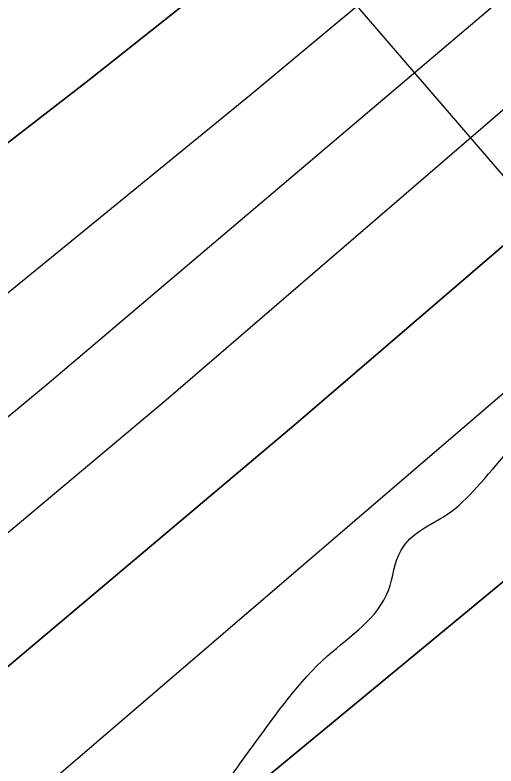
# Model space of a CAD drawing. Extents: x 3329297 to 3367176, y 649250 to 674653.
# Drawn here: x 3340885.1 to 3340959, y 660355.9 to 660471.2 of the extents above; entities that cross this region are included whole.
import ezdxf

# ---------------------------------------------------------------- set-up
doc = ezdxf.new("R2010")
doc.units = 0
for name, color, linetype in [('V-RIVR-EDGE', 7, 'Continuous'), ('V-RIVR-RANG', 7, 'Continuous'), ('V-TOPO-DPTH', 7, 'Continuous'), ('V-TOPO-MINR', 7, 'Continuous'), ('V-TOPO-WATR', 7, 'Continuous')]:
    doc.layers.add(name, color=color, linetype=linetype)

msp = doc.modelspace()

# ---------------------------------------------------------------- linework, layer by layer
at = {"layer": 'V-RIVR-EDGE'}
msp.add_spline([(3340543.4914477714, 660085.6001921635), (3340562.914081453, 660098.7374668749), (3340575.7249264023, 660104.1350310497), (3340585.045565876, 660109.5412254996), (3340589.7030088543, 660111.0809208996), (3340590.8616160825, 660109.1390410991), (3340597.8055880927, 660094.3853574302), (3340601.294834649, 660093.9889265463), (3340606.3391193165, 660095.1398624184), (3340606.7317145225, 660097.0779065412), (3340606.3535031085, 660100.9568715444), (3340599.7887014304, 660112.2193908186), (3340596.700680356, 660118.0440713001), (3340597.483952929, 660121.1445583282), (3340599.8184279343, 660124.2412096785), (3340602.9246684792, 660125.7847407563), (3340609.527826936, 660130.0342458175), (3340610.698900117, 660133.1337739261), (3340611.101084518, 660138.9498241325), (3340614.2102018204, 660141.6567570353), (3340620.4198061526, 660143.5804173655), (3340627.023923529, 660148.2177230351), (3340632.8524396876, 660152.8569465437), (3340639.8462755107, 660158.2688945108), (3340647.223117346, 660161.740880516), (3340655.761443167, 660164.4343885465), (3340667.017250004, 660168.2845859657), (3340677.109655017, 660172.137660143), (3340684.4845790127, 660174.8340449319), (3340692.645652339, 660181.7943185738), (3340699.2516875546, 660187.2072254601), (3340702.746687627, 660189.1375982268), (3340709.348887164, 660192.9993026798), (3340717.504206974, 660197.6327726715), (3340731.876802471, 660207.2923078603), (3340748.18744209, 660216.5592478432), (3340768.3808823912, 660227.7556016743), (3340779.2508064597, 660232.3823592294), (3340792.457123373, 660240.8813693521), (3340805.6691938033, 660251.7071831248), (3340823.923631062, 660262.9083315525), (3340832.0741562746, 660265.6027985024), (3340837.9036313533, 660270.6298226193), (3340847.2357778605, 660280.6896243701), (3340854.2305726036, 660286.4893729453), (3340861.210983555, 660286.4721123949), (3340868.9756259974, 660289.9431394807), (3340876.746980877, 660296.1287708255), (3340884.9099720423, 660303.8646456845), (3340891.518884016, 660310.4409543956), (3340896.967270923, 660318.183541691), (3340903.5771418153, 660325.1476510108), (3340904.3652089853, 660330.1871410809), (3340904.763557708, 660334.4519888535), (3340908.648276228, 660337.1570039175), (3340912.5320358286, 660339.4742183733), (3340913.7059857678, 660343.7371483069), (3340916.828527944, 660351.8732897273), (3340921.888155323, 660359.2290353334), (3340933.1679351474, 660372.774247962), (3340942.5000816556, 660382.8340497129), (3340944.454427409, 660389.0340648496), (3340947.5645036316, 660392.1287983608), (3340951.448263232, 660394.4460128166), (3340956.112418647, 660398.7003124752), (3340965.446482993, 660409.5357154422), (3340972.0544360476, 660415.7242235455), (3340980.211673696, 660421.1332947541), (3340987.990699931, 660430.4213309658), (3340991.8907611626, 660439.3311557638), (3340994.621667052, 660445.9170536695), (3341001.24112714, 660456.7591690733), (3341008.2359218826, 660462.5589176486), (3341019.498441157, 660469.1237193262), (3341022.613311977, 660474.1574558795), (3341027.2765084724, 660478.0239549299), (3341033.1040657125, 660482.2753778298), (3341044.373297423, 660491.5547837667), (3341056.806889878, 660501.2191135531), (3341062.2485643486, 660506.2470965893), (3341064.202910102, 660512.447111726), (3341069.258701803, 660518.2516548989), (3341074.6974995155, 660522.11623611), (3341079.7465787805, 660525.206175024), (3341087.9105288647, 660533.329850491), (3341094.5203997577, 660540.2939598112), (3341099.9764580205, 660551.1389519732), (3341101.9336805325, 660558.5023689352), (3341101.9480643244, 660564.3193780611), (3341101.952858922, 660566.2583811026), (3341105.8347006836, 660567.7999943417), (3341107.3935744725, 660570.8985635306), (3341108.1902719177, 660579.4282590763), (3341109.3584683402, 660581.3643853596), (3341111.6881487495, 660582.5220336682), (3341116.3455917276, 660584.0617290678), (3341119.065949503, 660586.381820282), (3341131.896931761, 660599.9231972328), (3341130.739283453, 660602.2528776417), (3341129.581635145, 660604.5825580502), (3341130.368743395, 660609.2342475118), (3341131.1500981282, 660611.5591333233), (3341134.259215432, 660614.2660662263), (3341139.7008899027, 660619.2940492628), (3341147.4684091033, 660623.9284781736), (3341155.2455175, 660632.440913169), (3341160.3061037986, 660640.1844593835), (3341161.8716900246, 660645.9976328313), (3341164.5891710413, 660647.1543222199), (3341171.9602593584, 660648.2995045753), (3341176.6263326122, 660653.3294054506), (3341185.565883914, 660661.4511630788), (3341197.2209983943, 660669.9540088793), (3341202.6521247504, 660670.7161852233), (3341208.8665236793, 660674.5788485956), (3341212.760831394, 660681.1618697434), (3341218.9771481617, 660685.8001343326), (3341223.6326733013, 660686.5642285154), (3341228.2968287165, 660690.8185281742), (3341239.5574301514, 660696.6077286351), (3341242.2729933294, 660696.9888168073), (3341247.6974072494, 660695.0363888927), (3341251.9651317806, 660695.8014419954), (3341254.6893252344, 660699.6727356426), (3341257.8080317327, 660706.2576746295), (3341265.1944627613, 660713.6076667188), (3341272.184462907, 660717.4684122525), (3341278.781867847, 660719.3911136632), (3341285.772826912, 660723.6396598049), (3341288.108260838, 660727.1241117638), (3341288.8924923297, 660730.6123994), (3341291.613809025, 660733.3202912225), (3341297.446160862, 660739.5107171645), (3341303.6653543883, 660745.3123835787), (3341316.4819528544, 660753.0367514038), (3341337.853178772, 660770.047237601), (3341347.558742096, 660774.2890713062), (3341351.8187952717, 660771.951719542), (3341356.473361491, 660772.3280131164), (3341359.1965960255, 660775.811506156), (3341357.6645719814, 660783.5713540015), (3341359.220569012, 660785.5065213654), (3341364.271566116, 660789.372061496), (3341367.762730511, 660789.7512318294), (3341372.796467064, 660786.6363610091), (3341377.4443208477, 660784.2980503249), (3341380.160842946, 660785.0669391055), (3341385.2080043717, 660787.3812768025), (3341385.989359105, 660789.7061626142), (3341386.782220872, 660796.6846557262), (3341388.726977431, 660799.0066647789), (3341390.6707750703, 660800.9408732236), (3341401.9342532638, 660807.89347551), (3341425.6217347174, 660820.6324014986), (3341448.153485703, 660836.476609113), (3341459.422717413, 660845.7560150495), (3341473.402717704, 660853.4775061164), (3341492.824392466, 660866.2269802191), (3341509.523791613, 660875.8807618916), (3341528.938753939, 660885.915631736), (3341568.151684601, 660904.045409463), (3341576.690010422, 660906.7389174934), (3341582.5185265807, 660911.3781410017), (3341589.123602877, 660916.4032472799), (3341596.893039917, 660921.8132774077), (3341605.0474008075, 660926.0589467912), (3341608.92732473, 660926.8249588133), (3341613.1921725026, 660926.4266100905), (3341626.0001406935, 660930.66077244), (3341639.199745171, 660936.445178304), (3341658.2278658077, 660946.8688076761), (3341680.752904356, 660959.9984110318), (3341702.888224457, 660972.3533720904), (3341720.74910759, 660981.2286757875), (3341737.4389175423, 660987.0044513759), (3341750.2583927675, 660995.8922210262), (3341758.0374190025, 661005.180257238), (3341780.965600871, 661024.5137114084), (3341791.861415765, 661039.6110853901), (3341805.0811575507, 661053.53930403), (3341819.4767671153, 661072.5060538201), (3341836.1982214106, 661091.0792494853), (3341848.268945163, 661110.8273540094), (3341856.8322028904, 661123.6036778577), (3341870.057698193, 661139.8587001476), (3341888.3274781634, 661157.26465831), (3341900.0008121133, 661173.1357156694), (3341908.955706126, 661187.4622830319), (3341921.8087435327, 661209.9230739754), (3341929.992830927, 661226.1905622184), (3341939.3412790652, 661242.8429743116), (3341942.0606779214, 661244.7752649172), (3341943.2221619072, 661243.996786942), (3341944.7532270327, 661235.8491384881), (3341949.4068343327, 661235.8376314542), (3341954.453036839, 661237.7641685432), (3341956.0138284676, 661241.6383389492), (3341951.365974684, 661243.9766496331), (3341950.598044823, 661247.0809723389), (3341950.996393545, 661251.345820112), (3341952.956492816, 661259.8726388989), (3341955.7017824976, 661272.2755459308), (3341958.461455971, 661290.4954620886), (3341960.819903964, 661303.2871286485), (3341965.1288620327, 661320.7276079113), (3341976.056321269, 661348.6224019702), (3341983.4868625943, 661373.811222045), (3341990.917403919, 661399.0000421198), (3341994.849109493, 661420.7072869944), (3341995.6573139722, 661433.890589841), (3341998.3795895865, 661436.9862822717), (3342001.0922760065, 661436.2039686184), (3342003.8126337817, 661438.5240598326), (3342004.2138592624, 661443.9523094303), (3342004.2435857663, 661455.9741282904), (3342002.7058082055, 661461.4071724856), (3342004.265640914, 661464.8935422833), (3342009.323350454, 661471.4736866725), (3342020.6012124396, 661484.2432980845), (3342033.8305434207, 661502.049522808), (3342040.824379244, 661507.4614707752), (3342045.880170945, 661513.2660139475), (3342046.2785196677, 661517.5308617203), (3342044.356777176, 661524.5160672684), (3342045.910856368, 661525.6756334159), (3342047.074258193, 661525.6727566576), (3342052.109912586, 661523.3334870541), (3342053.276191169, 661524.4940121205), (3342063.0066863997, 661538.8186616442), (3342071.181184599, 661551.2081438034), (3342074.6876917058, 661557.7921238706), (3342082.474389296, 661570.1825649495), (3342088.6955006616, 661576.7598325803), (3342099.5826852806, 661588.3670010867), (3342104.251635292, 661594.5603037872), (3342110.4909661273, 661608.5057829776), (3342119.844208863, 661627.0971981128), (3342128.4026719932, 661637.934518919), (3342135.407055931, 661647.6122735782), (3342140.076005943, 661653.8055762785), (3342142.021721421, 661656.5153859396), (3342148.257216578, 661668.9096626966), (3342155.6446065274, 661676.6474553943), (3342159.1559082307, 661685.1704385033), (3342161.490383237, 661688.2670898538), (3342166.538503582, 661690.9692281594), (3342169.669676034, 661702.5955750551), (3342177.460209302, 661716.5372185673), (3342191.469936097, 661736.2805284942), (3342210.1438183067, 661760.2781380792), (3342224.1516272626, 661779.2458467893), (3342232.3280433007, 661792.4109301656), (3342242.058538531, 661806.7355796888), (3342247.5088432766, 661815.2537682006), (3342252.9773674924, 661831.1401682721), (3342263.108129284, 661850.5052667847), (3342268.945275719, 661858.6346957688), (3342277.124568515, 661872.9631809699), (3342284.1519665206, 661891.9481502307), (3342293.1116551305, 661908.2137206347), (3342302.4572265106, 661923.7027309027), (3342310.251595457, 661939.1955768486), (3342314.9272579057, 661948.1034838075), (3342327.38098767, 661965.9116263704), (3342325.8480047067, 661973.2836736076), (3342327.4097552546, 661977.5456446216), (3342330.909549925, 661981.4150204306), (3342336.351224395, 661986.4430034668), (3342339.4708898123, 661993.415743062), (3342342.5991855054, 662003.8786881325), (3342345.322420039, 662007.3621811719), (3342350.3782117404, 662013.1667243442), (3342354.659361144, 662019.3609859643), (3342356.613706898, 662025.561001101), (3342357.4104043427, 662034.0906966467), (3342360.525275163, 662039.1244331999), (3342366.7473454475, 662046.0895014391), (3342373.76131858, 662059.645262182), (3342381.54993401, 662072.8113044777), (3342385.4595844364, 662085.5991353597), (3342390.535513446, 662099.5474913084), (3342396.371700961, 662107.2891196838), (3342399.102606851, 662113.8750175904), (3342402.611990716, 662121.6223994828), (3342413.5327375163, 662146.8025892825), (3342430.7004865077, 662189.0306631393), (3342441.9984858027, 662209.9440873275), (3342453.6986694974, 662236.6735617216), (3342465.0033812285, 662260.3015901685), (3342466.577597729, 662269.604969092), (3342471.6592802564, 662285.880128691), (3342476.3378194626, 662295.9514374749), (3342481.002933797, 662300.5935377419), (3342482.9534438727, 662305.2423504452), (3342483.3498747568, 662308.7315970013), (3342487.6415722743, 662319.1916653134), (3342491.543551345, 662328.8770913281), (3342501.6752720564, 662348.6299904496), (3342505.195204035, 662360.6431790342), (3342509.1106079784, 662375.757813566), (3342511.4767273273, 662391.6518849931), (3342513.821750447, 662399.0143430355), (3342520.439292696, 662409.0808572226), (3342525.899186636, 662421.4770518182), (3342528.6415995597, 662432.716557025), (3342531.4070265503, 662453.2632768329), (3342534.966274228, 662481.1762903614), (3342536.9455518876, 662497.459121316), (3342541.24779752, 662512.1849963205), (3342547.487128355, 662526.1304755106), (3342556.0465504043, 662537.3555969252), (3342563.044221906, 662544.3187473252), (3342566.1619694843, 662550.5158857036), (3342570.4622972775, 662564.4661594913), (3342572.439657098, 662579.973389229), (3342576.331088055, 662585.3930085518), (3342582.165357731, 662592.3590357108), (3342585.6804951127, 662602.4332212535), (3342587.2422456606, 662606.6951922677), (3342589.967398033, 662610.9542865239), (3342595.040450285, 662623.7392406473), (3342596.6204203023, 662635.3694232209), (3342599.3561207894, 662643.8943241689), (3342600.1403522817, 662647.3826118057), (3342599.367627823, 662648.5479314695), (3342596.6606949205, 662651.657048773), (3342596.668366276, 662654.75945364), (3342598.614081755, 662657.4692633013), (3342603.666037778, 662661.7226040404), (3342609.8957794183, 662671.7900771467), (3342617.692066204, 662688.0585243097), (3342629.776214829, 662713.2358373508), (3342637.576337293, 662731.0554869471), (3342640.6998383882, 662739.5794289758), (3342640.71422218, 662745.3964381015), (3342640.349435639, 662754.7046116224), (3342641.9102272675, 662758.5787820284), (3342645.0203034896, 662761.6735155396), (3342647.743538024, 662765.1570085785), (3342646.2469940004, 662787.2654789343), (3342646.2748026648, 662798.5116965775), (3342641.6864018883, 662824.8936449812), (3342639.8097286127, 662850.1054791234), (3342639.08015553, 662868.7218261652), (3342640.6783450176, 662887.7202202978), (3342641.5066868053, 662909.0473359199), (3342647.7719084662, 662933.4634315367), (3342652.435104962, 662937.3299305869), (3342653.605219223, 662940.041658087), (3342648.964077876, 662945.0945730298), (3342648.97462599, 662949.3603797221), (3342652.485927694, 662957.8833628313), (3342654.4249307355, 662957.878568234), (3342659.0785380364, 662957.8670612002), (3342659.476886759, 662962.131908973), (3342659.507572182, 662974.5415284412), (3342659.933729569, 662990.052593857), (3342664.6314471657, 663007.8799148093), (3342672.024590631, 663017.944511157), (3342675.915062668, 663022.9763298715), (3342675.9284875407, 663028.4055383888), (3342675.949583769, 663036.9371517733), (3342675.5991810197, 663052.0623344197), (3342676.407385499, 663065.2456372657), (3342679.5375990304, 663076.484183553), (3342687.737988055, 663099.3442821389), (3342701.0315666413, 663143.1331476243), (3342700.6552730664, 663147.7877138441), (3342703.78260984, 663157.8628583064), (3342713.537078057, 663181.8825230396), (3342722.904704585, 663206.2909473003), (3342727.5880383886, 663218.3012591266), (3342731.8672699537, 663223.7199195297), (3342732.2713721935, 663230.3115709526), (3342732.6898582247, 663242.7202315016), (3342732.7061598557, 663249.312841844), (3342733.113138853, 663257.0678950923), (3342739.7517773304, 663275.6660226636), (3342750.2923948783, 663303.9495762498), (3342759.6696106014, 663332.236006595), (3342762.0261407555, 663344.252071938), (3342764.0111719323, 663362.8617065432), (3342765.979901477, 663374.8787308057), (3342766.3763323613, 663378.3679773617), (3342765.2206018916, 663381.473258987), (3342765.616073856, 663384.5747049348), (3342766.794818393, 663390.7766379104), (3342769.9173605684, 663398.9127793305), (3342771.873624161, 663405.8883956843), (3342776.945717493, 663418.2855491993), (3342777.366121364, 663431.4698109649), (3342779.338686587, 663445.0380376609), (3342776.67490506, 663465.5981823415), (3342775.957797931, 663489.2559372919), (3342776.008620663, 663509.8093695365), (3342772.919640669, 663515.2462494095), (3342764.0136515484, 663520.6975130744), (3342756.6483167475, 663521.8791343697), (3342756.2681874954, 663524.9824981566), (3342757.4411785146, 663528.8576274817), (3342761.3230202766, 663530.3992407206), (3342772.565402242, 663528.8202296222), (3342774.5053642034, 663529.2032356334), (3342775.6773963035, 663532.6905643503), (3342776.8618943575, 663541.2193009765), (3342775.407542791, 663580.3909980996), (3342775.8356180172, 663596.6776647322), (3342776.259857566, 663611.4131289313), (3342776.2732824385, 663616.8423374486), (3342776.6879327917, 663627.6997955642), (3342781.3683898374, 663638.546705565), (3342786.133231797, 663683.5200691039), (3342792.4579064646, 663731.9798024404), (3342794.8681361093, 663765.7127018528), (3342797.6230149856, 663781.9936149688), (3342805.9442278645, 663853.71659021), (3342813.8622974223, 663919.2357146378), (3342817.067306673, 663960.722708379), (3342819.496714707, 664002.2116199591), (3342819.943009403, 664025.8664981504), (3342819.968900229, 664036.3371145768), (3342818.0605826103, 664048.7515286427), (3342817.7111387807, 664064.2645118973), (3342816.412489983, 664076.7034879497)], degree=3, dxfattribs=at)
at = {"layer": 'V-RIVR-RANG'}
msp.add_line((3341343.3268, 660001.5048), (3340495.1111, 660986.6596999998), dxfattribs=at)
at = {"layer": 'V-TOPO-DPTH'}
for points in [[(3341399.4530781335, 660896.7134062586), (3341297.6341237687, 660800.8333763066), (3341240.3300494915, 660748.0060120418), (3341182.300232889, 660696.0060155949), (3341123.181802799, 660645.2470708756), (3341063.337630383, 660595.3154939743), (3341025.998747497, 660564.8265952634), (3340961.460218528, 660512.7719007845), (3340896.511523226, 660461.2406048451), (3340830.947578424, 660410.4944067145), (3340764.97346729, 660360.2716071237)], [(3340764.97346729, 660360.2716071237), (3340830.947578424, 660410.4944067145), (3340896.511523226, 660461.2406048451), (3340961.460218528, 660512.7719007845), (3341025.998747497, 660564.8265952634), (3341063.337630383, 660595.3154939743), (3341123.181802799, 660645.2470708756), (3341182.300232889, 660696.0060155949), (3341240.3300494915, 660748.0060120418), (3341297.6341237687, 660800.8333763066), (3341399.4530781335, 660896.7134062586)], [(3339745.7629609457, 659659.3906638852), (3339849.8791519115, 659714.3112210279), (3339953.5700940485, 659770.0495498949), (3340230.5478980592, 659921.0404100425), (3340258.0009973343, 659936.2393247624), (3340285.318258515, 659951.675017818), (3340312.431762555, 659967.4658783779), (3340339.4094285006, 659983.4935172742), (3340364.571094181, 659998.6652687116), (3340384.570961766, 660011.1215975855), (3340404.3185727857, 660023.9541262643), (3340423.687798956, 660037.3509546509), (3340442.8047685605, 660051.1239828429), (3340461.634009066, 660065.305845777), (3340480.3324093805, 660079.6558250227), (3340498.834549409, 660094.257978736), (3340517.205849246, 660109.0282487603), (3340778.816356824, 660322.2953825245), (3340890.0612899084, 660414.5289515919), (3341000.2633092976, 660507.9720090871), (3341108.9009581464, 660603.2292992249), (3341216.4956933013, 660699.6960777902), (3341401.1306414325, 660868.0172577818)], [(3339745.7629609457, 659659.3906638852), (3339849.8791519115, 659714.3112210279), (3339953.5700940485, 659770.0495498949), (3340230.5478980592, 659921.0404100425), (3340258.0009973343, 659936.2393247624), (3340285.318258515, 659951.675017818), (3340312.431762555, 659967.4658783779), (3340339.4094285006, 659983.4935172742), (3340364.571094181, 659998.6652687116), (3340384.570961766, 660011.1215975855), (3340404.3185727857, 660023.9541262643), (3340423.687798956, 660037.3509546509), (3340442.8047685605, 660051.1239828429), (3340461.634009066, 660065.305845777), (3340480.3324093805, 660079.6558250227), (3340498.834549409, 660094.257978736), (3340517.205849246, 660109.0282487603), (3340778.816356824, 660322.2953825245), (3340890.0612899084, 660414.5289515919), (3341000.2633092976, 660507.9720090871), (3341108.9009581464, 660603.2292992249), (3341216.4956933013, 660699.6960777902), (3341401.1306414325, 660868.0172577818)], [(3341432.790747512, 660846.7456759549), (3341048.315752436, 660511.5524654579), (3340928.2805849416, 660408.4227241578), (3340807.2701891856, 660306.467626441), (3340684.7969510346, 660206.2744940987), (3340561.348484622, 660107.2560053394), (3340321.8449681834, 659917.9813265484), (3340317.3612768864, 659914.5602206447), (3340312.8041726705, 659911.2436793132), (3340308.1369490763, 659908.0839848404), (3340303.3963125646, 659905.02885494), (3340207.7833793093, 659845.6875660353), (3340154.872659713, 659813.5763583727), (3340101.551107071, 659782.1790691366), (3340047.6133048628, 659751.8526575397), (3339993.2646696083, 659722.2401643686), (3339363.8603762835, 659387.4084536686)], [(3339363.8603762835, 659387.4084536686), (3339993.2646696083, 659722.2401643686), (3340047.6133048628, 659751.8526575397), (3340101.551107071, 659782.1790691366), (3340154.872659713, 659813.5763583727), (3340207.7833793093, 659845.6875660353), (3340303.3963125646, 659905.02885494), (3340308.1369490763, 659908.0839848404), (3340312.8041726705, 659911.2436793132), (3340317.3612768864, 659914.5602206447), (3340321.8449681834, 659917.9813265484), (3340561.348484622, 660107.2560053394), (3340684.7969510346, 660206.2744940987), (3340807.2701891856, 660306.467626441), (3340928.2805849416, 660408.4227241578), (3341048.315752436, 660511.5524654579), (3341432.790747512, 660846.7456759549)], [(3341528.138384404, 660822.7384529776), (3341506.5203911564, 660805.4492666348), (3341484.4679143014, 660788.6832844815), (3341376.5509518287, 660709.7331630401), (3341308.7651801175, 660659.4663334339), (3341241.42138723, 660608.6219026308), (3341174.7405625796, 660556.9110700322), (3341108.501716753, 660504.622636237), (3341042.7881448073, 660451.6646367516), (3340977.3327568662, 660398.3917459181), (3340912.2646449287, 660344.6465180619), (3340847.454716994, 660290.5863988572), (3340711.5845705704, 660176.4162547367), (3340649.910242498, 660125.4998666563), (3340587.660687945, 660075.3097440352), (3340524.54829367, 660026.2090196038), (3340460.8606729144, 659977.8345606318), (3340369.6137071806, 659909.7695190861), (3340350.917224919, 659896.2730941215), (3340331.953850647, 659883.1763406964), (3340312.5901383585, 659870.6790945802), (3340292.9595340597, 659858.5815200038), (3339878.354378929, 659611.9424385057), (3339796.8475083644, 659564.8436165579)]]:
    msp.add_lwpolyline(points, dxfattribs=at)
at = {"layer": 'V-TOPO-MINR'}
for points in [[(3340764.97346729, 660360.2716071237), (3340830.947578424, 660410.4944067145), (3340896.511523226, 660461.2406048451), (3340961.460218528, 660512.7719007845), (3341025.998747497, 660564.8265952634), (3341063.337630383, 660595.3154939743), (3341123.181802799, 660645.2470708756), (3341182.300232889, 660696.0060155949), (3341240.3300494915, 660748.0060120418), (3341297.6341237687, 660800.8333763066), (3341399.4530781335, 660896.7134062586)], [(3340768.8512958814, 660334.572685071), (3340921.429212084, 660459.0576447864), (3341006.6964650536, 660530.1210302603), (3341090.946220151, 660602.3465340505), (3341173.6697284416, 660676.3152153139), (3341255.37573886, 660751.4460148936), (3341400.108951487, 660887.3480350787)], [(3339745.7629609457, 659659.3906638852), (3339849.8791519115, 659714.3112210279), (3339953.5700940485, 659770.0495498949), (3340230.5478980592, 659921.0404100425), (3340258.0009973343, 659936.2393247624), (3340285.318258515, 659951.675017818), (3340312.431762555, 659967.4658783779), (3340339.4094285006, 659983.4935172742), (3340364.571094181, 659998.6652687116), (3340384.570961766, 660011.1215975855), (3340404.3185727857, 660023.9541262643), (3340423.687798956, 660037.3509546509), (3340442.8047685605, 660051.1239828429), (3340461.634009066, 660065.305845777), (3340480.3324093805, 660079.6558250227), (3340498.834549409, 660094.257978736), (3340517.205849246, 660109.0282487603), (3340778.816356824, 660322.2953825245), (3340890.0612899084, 660414.5289515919), (3341000.2633092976, 660507.9720090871), (3341108.9009581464, 660603.2292992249), (3341216.4956933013, 660699.6960777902), (3341401.1306414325, 660868.0172577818)], [(3339808.863243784, 659599.7072081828), (3339913.1339379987, 659656.2716887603), (3340016.0058160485, 659715.3419421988), (3340117.94514999, 659776.0827108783), (3340299.5377523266, 659887.283928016), (3340309.872956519, 659893.8353836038), (3340320.0651825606, 659900.5953225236), (3340330.042941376, 659907.6679864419), (3340339.877722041, 659914.9491336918), (3340512.33105262, 660046.8132999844), (3340607.6433161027, 660120.9752883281), (3340702.1005299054, 660196.1926438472), (3340795.2751691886, 660272.9930501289), (3340887.594758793, 660350.848823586), (3341466.2755704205, 660847.28247677)], [(3339565.772365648, 659521.8028398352), (3340066.68124019, 659788.157829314), (3340102.1489726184, 659807.0312256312), (3340137.6091388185, 659825.9188167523), (3340173.057955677, 659844.827700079), (3340208.4992063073, 659863.7507782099), (3340264.780696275, 659893.8227661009), (3340272.0356901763, 659897.7896143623), (3340279.237613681, 659901.8485406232), (3340286.3599315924, 659906.045583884), (3340293.4291791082, 659910.3347051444), (3340306.1932488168, 659918.2484369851), (3340308.070869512, 659919.5431962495), (3340308.670601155, 659920.0115154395), (3340633.5062336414, 660183.7944495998), (3340771.443963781, 660297.346205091), (3340908.350153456, 660412.1119202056), (3341043.7090324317, 660528.6985747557), (3341178.0363709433, 660646.4991889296), (3341402.114637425, 660845.6754422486)], [(3339796.8475083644, 659564.8436165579), (3339878.354378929, 659611.9424385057), (3340292.9595340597, 659858.5815200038), (3340312.5901383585, 659870.6790945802), (3340331.953850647, 659883.1763406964), (3340350.917224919, 659896.2730941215), (3340369.6137071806, 659909.7695190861), (3340460.8606729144, 659977.8345606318), (3340524.54829367, 660026.2090196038), (3340587.660687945, 660075.3097440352), (3340649.910242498, 660125.4998666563), (3340711.5845705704, 660176.4162547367), (3340847.454716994, 660290.5863988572), (3340912.2646449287, 660344.6465180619), (3340977.3327568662, 660398.3917459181), (3341042.7881448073, 660451.6646367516), (3341108.501716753, 660504.622636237), (3341174.7405625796, 660556.9110700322), (3341241.42138723, 660608.6219026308), (3341308.7651801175, 660659.4663334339), (3341376.5509518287, 660709.7331630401), (3341484.4679143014, 660788.6832844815), (3341506.5203911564, 660805.4492666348), (3341528.138384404, 660822.7384529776)]]:
    msp.add_lwpolyline(points, dxfattribs=at)
at = {"layer": 'V-TOPO-WATR'}
msp.add_lwpolyline([(3339363.8603762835, 659387.4084536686), (3339993.2646696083, 659722.2401643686), (3340047.6133048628, 659751.8526575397), (3340101.551107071, 659782.1790691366), (3340154.872659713, 659813.5763583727), (3340207.7833793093, 659845.6875660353), (3340303.3963125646, 659905.02885494), (3340308.1369490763, 659908.0839848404), (3340312.8041726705, 659911.2436793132), (3340317.3612768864, 659914.5602206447), (3340321.8449681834, 659917.9813265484), (3340561.348484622, 660107.2560053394), (3340684.7969510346, 660206.2744940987), (3340807.2701891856, 660306.467626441), (3340928.2805849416, 660408.4227241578), (3341048.315752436, 660511.5524654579), (3341432.790747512, 660846.7456759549)], dxfattribs=at)

doc.saveas('drawing.dxf')
